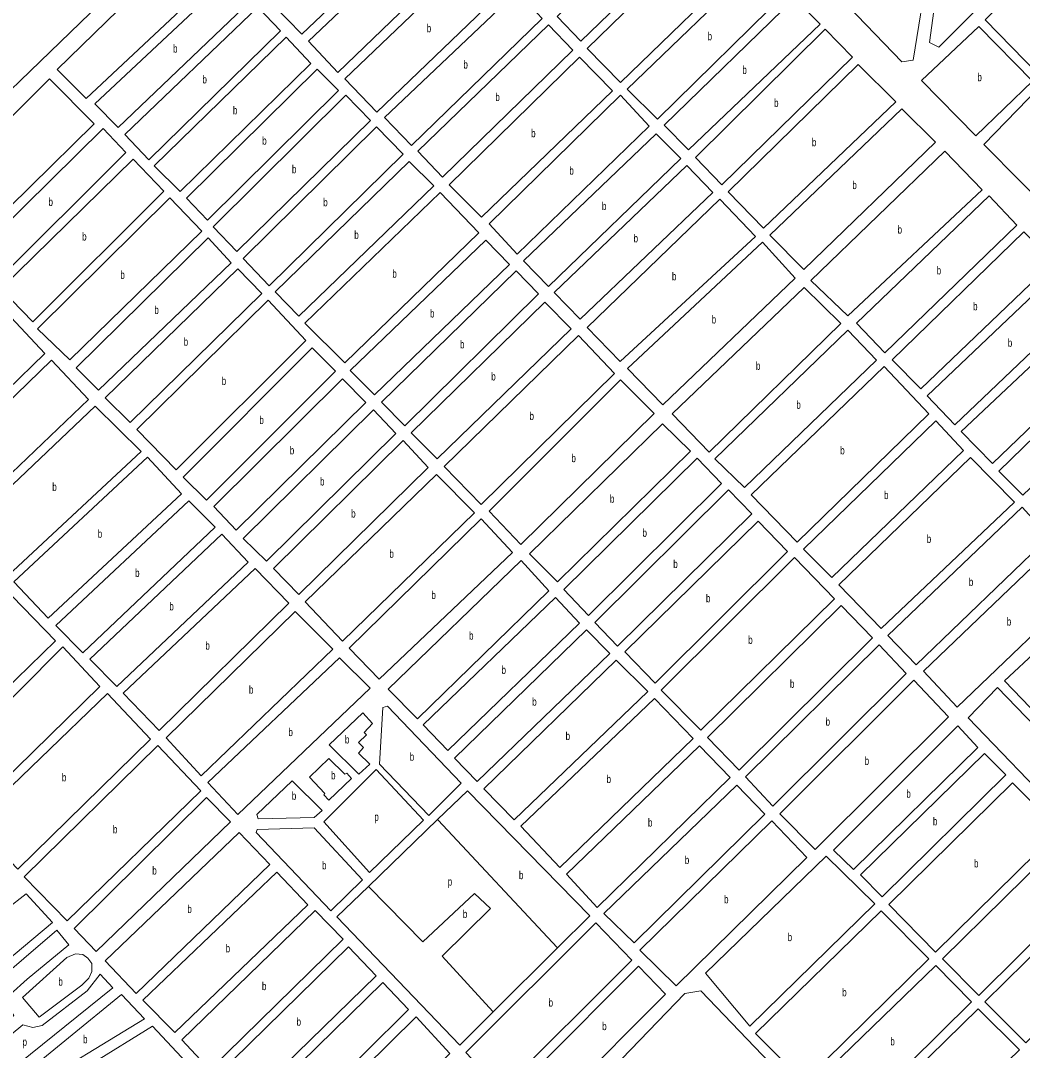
# Model space of a CAD drawing. Extents: x 639657 to 671642, y 222838 to 252123.
# Drawn here: x 654443 to 655695, y 232818 to 234105 of the extents above; entities that cross this region are included whole.
import ezdxf

# ---------------------------------------------------------------- set-up
doc = ezdxf.new("R2010")
doc.units = 0
doc.header["$LTSCALE"] = 4
doc.layers.add('1', color=7, linetype='Continuous', lineweight=13)
doc.layers.add('21', color=7, linetype='Continuous', lineweight=13)
doc.layers.add('7', color=7, linetype='Continuous')

msp = doc.modelspace()

# ---------------------------------------------------------------- linework, layer by layer
at = {"layer": '1'}
for points in [[(654985.333, 234555.363), (654904.216, 234476.948), (653967.4, 233571.338)], [(655113.929, 232946.019), (655154.02, 232985.9), (655001.21, 233142.25), (654963.91, 233106.271), (654877.315, 233022.742), (654837.96, 232984.78)], [(654837.96, 232984.78), (654991.63, 232824.36), (655033.498, 232866.009), (655113.929, 232946.019)]]:
    msp.add_lwpolyline(points, dxfattribs=at)
for points in [[(654958.84, 234244.58), (654794.3, 234088.23), (654758.15, 234124.7), (654922.5, 234281.04)], [(655276.68, 234271.54), (655113.11, 234110.06), (655142.9, 234079.52), (655307.77, 234239.08)], [(655004.79, 234200.09), (654839.27, 234040.06), (654802.64, 234079.32), (654968.23, 234236.76)], [(655151.02, 234070.17), (655315.87, 234230.81), (655357.88, 234188.19), (655192.64, 234027.75)], [(654695.14, 234167.85), (654524.42, 234007.72), (654488.24, 234043.97), (654656.78, 234207.93)], [(655053.84, 234150.05), (654887.95, 233990.45), (654847.8, 234032.23), (655013.12, 234190.53)], [(655563.59, 234183.43), (655465.93, 234154.05), (655466.01, 234135.25), (655544.25, 234053.37), (655558.21, 234055.58), (655577.07, 234171.67)], [(655693.06, 234185.01), (655593.65, 234187.84), (655578.53, 234077.68), (655590.38, 234071.81), (655694.7, 234176.95)], [(655401.47, 234142.36), (655238.69, 233981.92), (655200.74, 234019.48), (655366.43, 234179.06)], [(655717.81, 234175.43), (655648.26, 234105.88), (655714.62, 234037.92), (655786.33, 234106.41)], [(654731.08, 234130.74), (654564.54, 233971.45), (654535.52, 234001.06), (654703.69, 234158.73)], [(655094.59, 234107.63), (654931.44, 233948.86), (654897.59, 233984), (655063.25, 234141.37)], [(655410.01, 234133.24), (655442.07, 234100.58), (655277.61, 233943.58), (655247.03, 233974.55)], [(654767.48, 234092.34), (654602.92, 233930.98), (654572.88, 233962.71), (654739.19, 234122.04)], [(655102.69, 234099.79), (655133.08, 234067.99), (654970.04, 233909.17), (654939.25, 233941.69)], [(655448.1, 234094.46), (655482.46, 234059.19), (655319.18, 233899.85), (655286.18, 233933.89)], [(655636.5, 233960.81), (655568.52, 234030.37), (655640.23, 234097.79), (655707.67, 234029.3)], [(654774.71, 234084.49), (654805.4, 234051.49), (654641.88, 233891.32), (654609.55, 233923.58)], [(655141.11, 234059.39), (655182.54, 234017.13), (655018.69, 233859.18), (654978.4, 233899.9)], [(654813.18, 234044.29), (654840.04, 234017.65), (654676.17, 233855.56), (654649.8, 233882.92)], [(655489.47, 234050.32), (655536.46, 234003.71), (655371.03, 233845.77), (655327.1, 233891.01)], [(654478.76, 234032.28), (654534.4, 233976.04), (654374.8, 233819.14), (654319.07, 233873.64)], [(655717.39, 234018.06), (655715.77, 234021.28), (655646.76, 233950.11), (655831.81, 233763.38), (655855.36, 233783.88), (655869.42, 234021.87), (655766.17, 233916.2), (655790.99, 233890.52), (655776.01, 233875.42), (655742.01, 233912.35), (655781.59, 233953.32)], [(654880.19, 233980.32), (654849.08, 234011.95), (654683.45, 233847.16), (654712.81, 233816.57)], [(655228.48, 233972.94), (655192.31, 234011.8), (655028.34, 233850.99), (655063.26, 233813.29)], [(655586.17, 233953.26), (655543.95, 233994.85), (655378.96, 233836.94), (655421.82, 233794.06)], [(654574.31, 233940.27), (654546.02, 233970), (654381.22, 233807.95), (654409.94, 233776.93)], [(654920.91, 233938.09), (654887.69, 233972.35), (654720.96, 233807.74), (654753.53, 233773.7)], [(655267.69, 233932.87), (655237.05, 233963.68), (655071.41, 233804.89), (655102.48, 233772.79)], [(655644.45, 233893.35), (655597.74, 233941.83), (655430.59, 233780.28), (655476.67, 233735.89)], [(654621.46, 233892.02), (654583.53, 233931.87), (654417.87, 233769.82), (654457.74, 233728.46)], [(654959.05, 233898.45), (654928.4, 233928.83), (654760.82, 233766.16), (654790.61, 233735.58)], [(655307.98, 233890.21), (655275.19, 233924.04), (655109.55, 233765.25), (655141.91, 233731.86)], [(655015.41, 233839.85), (654967.2, 233890.05), (654797.89, 233726.74), (654847.83, 233677.41)], [(654669.04, 233842.04), (654628.96, 233883.62), (654463.73, 233719.64), (654504.04, 233680.86)], [(655361.12, 233835.27), (655316.77, 233881.8), (655150.69, 233721.52), (655192.27, 233679.08)], [(655687.95, 233849.18), (655653.24, 233885.81), (655487.61, 233727.05), (655522.75, 233689.78)], [(655733.81, 233803.49), (655696.74, 233841.2), (655532.18, 233680.94), (655567.75, 233644.75)], [(654705.68, 233802.19), (654676.97, 233833.64), (654512.18, 233671.17), (654540.04, 233643.16)], [(655053.78, 233800.21), (655024.2, 233830.59), (654854.47, 233667.51), (654884.9, 233637.35)], [(655410.83, 233782.91), (655369.91, 233828.15), (655201.06, 233670.25), (655245.2, 233624.79)], [(654744.05, 233763.84), (654714.05, 233794.65), (654548.4, 233633.47), (654579.48, 233602.67)], [(655089.99, 233763.37), (655062.13, 233792.24), (654893.69, 233628.08), (654922.84, 233598.57)], [(655777.96, 233759.32), (655743.03, 233794.66), (655575.68, 233635.91), (655610.39, 233599.94)], [(655468.06, 233726.24), (655421.98, 233771.49), (655257.21, 233613.59), (655303.49, 233565.55)], [(654399.82, 233766.64), (654351.35, 233721.85), (654425.94, 233643.02), (654472.9, 233688.89)], [(654799.34, 233705.25), (654751.98, 233755.66), (654587.84, 233593.84), (654636.92, 233543.65)], [(655130.71, 233719.86), (655097.92, 233753.25), (654930.77, 233589.74), (654963.13, 233557.21)], [(655657.54, 233551.25), (655618.11, 233591.32), (655787.6, 233750.48), (655825.1, 233712.13)], [(655184.93, 233663.84), (655139.93, 233711.45), (654971.92, 233547.52), (655018.21, 233500.13)], [(655512.63, 233680.57), (655476.63, 233718.27), (655310.35, 233557.36), (655347.43, 233521.38)], [(654836.2, 233666.7), (654807.05, 233695.99), (654645.71, 233534.39), (654674.86, 233505.53)], [(655695.46, 233512.04), (655665.46, 233541.99), (655833.03, 233704.8), (655863.89, 233672.7)], [(654527.55, 233631.59), (654481.26, 233680.48), (654319.27, 233523.59), (654364.28, 233475.78)], [(655577.99, 233613.56), (655521.85, 233672.59), (655355.78, 233512.12), (655413.22, 233453.09)], [(654874.35, 233627.49), (654844.99, 233657.43), (654684.08, 233497.55), (654711.94, 233468.26)], [(655234.43, 233614.08), (655192.64, 233656.09), (655028.5, 233491.72), (655067.72, 233450.15)], [(654593.14, 233566.54), (654535.91, 233622.98), (654372, 233467.81), (654427.09, 233411.39)], [(654911.86, 233588.93), (654883.57, 233618.66), (654720.72, 233457.71), (654749.88, 233429.28)], [(655621.05, 233567.89), (655586.77, 233604.73), (655421.14, 233444.26), (655456.72, 233409.15)], [(655279.86, 233566.68), (655245.14, 233601.16), (655078.86, 233438.52), (655113.58, 233403.63)], [(654951.93, 233546.5), (654920.64, 233580.1), (654758.66, 233420.02), (654790.6, 233387.71)], [(654643.72, 233513.55), (654601.07, 233559.21), (654434.16, 233403.64), (654477.24, 233357.98)], [(655318.65, 233526.62), (655288.22, 233558.28), (655121.51, 233393.94), (655152.58, 233361.41)], [(655684.91, 233503.26), (655629.84, 233559.06), (655465.51, 233399.89), (655518.22, 233345.39)], [(655009.8, 233489.84), (654962.65, 233537.66), (654798.31, 233378.45), (654844.82, 233329.56)], [(655356.58, 233488.48), (655327.44, 233518.64), (655160.29, 233352.58), (655188.58, 233323.08)], [(654685.73, 233471.98), (654652.94, 233504.72), (654486.46, 233349.15), (654520.32, 233314.69)], [(655694.4, 233496.82), (655728.25, 233459.98), (655561.96, 233299.96), (655526.82, 233336.58)], [(655057.59, 233440.08), (655018.16, 233482.3), (654853.17, 233320.73), (654890.89, 233281.75)], [(655401.15, 233441.53), (655364.51, 233479.22), (655198.02, 233316.18), (655235.95, 233276.76)], [(654562.77, 233272.69), (654529.11, 233306.72), (654694.09, 233463.15), (654727.1, 233428.26)], [(654486.11, 233329.7), (654404.68, 233250.62), (654284.23, 233378.12), (654364.37, 233455.28)], [(655737.04, 233450.72), (655780.54, 233406.97), (655613.39, 233246.96), (655571.4, 233291.98)], [(655103.02, 233392.48), (655068.31, 233430.17), (654902.04, 233269.26), (654938.69, 233232.43)], [(655459.87, 233382.28), (655409.95, 233433.98), (655243.23, 233267.93), (655292.95, 233217.96)], [(654615.7, 233217.56), (654570.7, 233264.51), (654735.89, 233420.07), (654777.89, 233376.78)], [(655111.38, 233384.08), (654945.76, 233224.89), (654976.62, 233192.8), (655141.38, 233351.99)], [(655301.1, 233209.13), (655340.96, 233168.21), (655507.45, 233333.38), (655468.23, 233373.88)], [(654624.49, 233208.52), (654668.43, 233161.14), (654832.97, 233319.49), (654785.82, 233366.45)], [(655150.17, 233343.59), (654984.98, 233183.11), (655013.27, 233153.82), (655179.32, 233313.86)], [(654541.63, 233272.83), (654495.34, 233322.37), (654329.66, 233155.62), (654374.68, 233109.53)], [(655348.67, 233159.83), (655515.61, 233324.59), (655549.47, 233288.83), (655382.95, 233123)], [(654676.79, 233152.75), (654714.29, 233112.69), (654879.48, 233270.6), (654841.33, 233308.73)], [(655714.35, 233318.86), (655672.35, 233279.67), (655790.42, 233157.3), (655831.99, 233196.06)], [(655021.62, 233144.99), (655059.56, 233106.23), (655226.47, 233266.47), (655187.25, 233305.46)], [(655391.74, 233113.74), (655559.33, 233280.42), (655602.62, 233234.75), (655435.67, 233069.15)], [(655663.73, 233271.31), (655626.89, 233233.39), (655743.47, 233112.75), (655782.24, 233148.94)], [(654605.08, 233206.93), (654551.28, 233264), (654383.47, 233102.42), (654438.99, 233044.27)], [(655067.92, 233098.04), (655116.57, 233046.36), (655283.48, 233207.89), (655234.83, 233257.64)], [(654895.54, 233246.5), (654901.13, 233248.21), (654993.28, 233151.94), (654952.79, 233111.66), (654891.28, 233175.83)], [(654865.25, 233163.01), (654828.17, 233199.84), (654870.59, 233239.91), (654882.59, 233226.56), (654872.25, 233215.41), (654875.04, 233212.18), (654864.92, 233202.54), (654871.35, 233196.51), (654864.88, 233189.44), (654879.25, 233175.44)], [(655483.53, 233043.88), (655458.88, 233068.22), (655614.19, 233223.54), (655639.26, 233196.62)], [(654614.16, 233198.87), (654447.23, 233034.94), (654500.82, 232979.6), (654667.95, 233142.24)], [(655124.92, 233037.96), (655163.28, 232996.62), (655329.76, 233159), (655291.4, 233198.63)], [(654827.7, 233182.66), (654803.57, 233159.52), (654822.86, 233139.06), (654821.57, 233137.13), (654828, 233130.67), (654856.43, 233157.88), (654850.43, 233164.34), (654848.06, 233163.05)], [(655519.54, 233009.62), (655492.32, 233037.41), (655647.62, 233188.86), (655673.98, 233162.14)], [(654821.757, 233103.646), (654878.787, 233040.134), (654946.231, 233105.823), (654886.88, 233168.813)], [(654739.63, 233107.26), (654737.93, 233112.64), (654782.08, 233154.84), (654819.59, 233117.58), (654809.47, 233108.8)], [(655171.82, 232989.1), (655209.77, 232952.26), (655373.04, 233112.93), (655337.9, 233149.34)], [(655586.18, 232940.69), (655527.89, 233000.15), (655682.34, 233152.45), (655733.34, 233101.18), (655737.83, 233089.99)], [(654537.04, 232941.49), (654705.03, 233103.48), (654674.81, 233133.84), (654509.61, 232970.34)], [(655216.83, 232943), (655262.06, 232898.41), (655425.55, 233058.86), (655381.83, 233104.96)], [(654754.1, 233050.08), (654715.95, 233090.13), (654548.4, 232929.86), (654586.98, 232888.96)], [(654737.01, 233090.08), (654738.31, 233094.16), (654809.44, 233095.91), (654870.08, 233031.1), (654830.46, 232992.32)], [(655594.97, 232932.29), (655748.98, 233083.94), (655792.91, 233037.85), (655640.41, 232886.62)], [(655298.84, 232914.42), (655354.33, 232848.11), (655510.27, 233001.06), (655449.62, 233060.73)], [(654595.34, 232880.56), (654762.89, 233040.82), (654801.68, 232999.7), (654635.21, 232840.08)], [(655699.13, 232827.17), (655852.27, 232975.16), (655800.41, 233028.59), (655647.69, 232878.65)], [(654326.29, 232917.58), (654360.57, 232875.6), (654482.45, 232977.56), (654449.44, 233013.74)], [(654810.91, 232992.8), (654644, 232831.25), (654679.15, 232793.58), (654845.63, 232957.05)], [(655421.84, 232778.75), (655361.4, 232839.07), (655518.2, 232992.23), (655577.78, 232932.34)], [(655206.49, 232930.57), (655161.48, 232977.09), (654999.06, 232815.12), (655043.64, 232768.18)], [(654503.039, 232949.93), (654487.975, 232968.302), (654366.841, 232864.32), (654394.397, 232829.851), (654434.01, 232861.448), (654425.398, 232875.236), (654429.417, 232887.874), (654450.658, 232906.832)], [(654687.63, 232785.64), (654721.92, 232750.32), (654887.13, 232911.01), (654852.41, 232947.19)], [(654519, 232899.49), (654465.83, 232859.23), (654445.04, 232883.78), (654500.39, 232934.12), (654511.15, 232938.39), (654520.39, 232937.51), (654526.82, 232933.2), (654531.53, 232926.31), (654531.51, 232916.64), (654527.84, 232908.28)], [(655248.71, 232888.14), (655214.85, 232923.03), (655089.7, 232797.27), (655123.99, 232763.24)], [(655475.2, 232724.26), (655428.91, 232771.22), (655586.57, 232923.94), (655631.15, 232878.7)], [(654469.59, 232849.061), (654525.864, 232892.47), (654541.939, 232913.151), (654558.013, 232895.917), (654424.823, 232789.062), (654403.583, 232815.489), (654445.491, 232849.958), (654458.121, 232846.511)], [(654731.14, 232741.92), (654763.93, 232706.61), (654927.43, 232869.02), (654895.28, 232902.61)], [(654436.41, 232779.39), (654447.12, 232765.83), (654597.33, 232857.4), (654568.61, 232887.77)], [(655379.35, 232802.07), (655292.77, 232892.31), (655272.78, 232889.15), (655137.28, 232748.38), (655218.67, 232642.7)], [(655589.93, 232720.08), (655538.49, 232770.48), (655639.51, 232869.87), (655691.37, 232818.38)], [(654772.72, 232697.78), (654817.31, 232652.77), (654979.08, 232814.1), (654937.07, 232859.75)], [(654456.76, 232754.85), (654501.11, 232699.75), (654655.64, 232796.46), (654607.41, 232848.14)]]:
    msp.add_lwpolyline(points, close=True, dxfattribs=at)
at = {"layer": '21'}
for points in [[(654963.91, 233106.271), (654964.378, 233105.771), (655113.461, 232946.519), (655113.929, 232946.019)], [(654877.315, 233022.742), (654877.808, 233022.242), (654945.331, 232953.748), (655010.077, 233014.038), (655029.86, 232995.141), (654969.611, 232935.751), (655033.04, 232866.509), (655033.498, 232866.009)]]:
    msp.add_lwpolyline(points, dxfattribs=at)

# ---------------------------------------------------------------- texts
at = {"layer": '7', "width": 0.75}
for s, p in [('b', (654950.288, 234090.49)), ('b', (655301.392, 234080.49)), ('b', (654633.128, 234065.09)), ('b', (654996.137, 234045.115)), ('b', (655344.781, 234038.41)), ('b', (654669.91, 234026.51)), ('b', (655638.618, 234029.3)), ('b', (655036.022, 234004.48)), ('b', (655384.434, 233997.155)), ('b', (654708.03, 233987.905)), ('b', (655080.759, 233959.285)), ('b', (654744.605, 233949.925)), ('b', (655431.693, 233948.045)), ('b', (654781.779, 233914.26)), ('b', (655128.541, 233912.545)), ('b', (655482.258, 233894.455)), ('b', (654477.465, 233873.465)), ('b', (654820.874, 233873.025)), ('b', (655169.236, 233868.235)), ('b', (655538.795, 233838.86)), ('b', (654519.552, 233830.165)), ('b', (654859.699, 233832.205)), ('b', (655208.82, 233827.95)), ('b', (655587.658, 233787.795)), ('b', (654567.315, 233782.24)), ('b', (654907.244, 233783.73)), ('b', (655256.794, 233780.44)), ('b', (654609.804, 233738.4)), ('b', (655633.192, 233742.975)), ('b', (654954.366, 233733.97)), ('b', (655306.444, 233726.47)), ('b', (654646.446, 233698.66)), ('b', (655676.574, 233697.3)), ('b', (654991.913, 233695.405)), ('b', (655361.738, 233668.52)), ('b', (654693.959, 233649.655)), ('b', (655030.919, 233655.23)), ('b', (655412.246, 233619.825)), ('b', (655078.726, 233605.79)), ('b', (654741.082, 233600.76)), ('b', (654779.105, 233562.845)), ('b', (655467.09, 233562.84)), ('b', (655131.125, 233553.12)), ('b', (654482.237, 233517.185)), ('b', (654816.857, 233523.97)), ('b', (655521.895, 233506.94)), ('b', (655179.233, 233502.395)), ('b', (654855.818, 233483.905)), ('b', (654539.016, 233458.595)), ('b', (655219.946, 233459.845)), ('b', (655575.283, 233452.225)), ('b', (654903.584, 233433.61)), ('b', (655258.458, 233420.86)), ('b', (654585.751, 233409.705)), ('b', (655627.854, 233398.39)), ('b', (654956.114, 233382.025)), ('b', (655299.291, 233377.99)), ('b', (654628.509, 233367.92)), ('b', (655675.274, 233348.84)), ('b', (655003.175, 233331.3)), ('b', (655352.087, 233325.97)), ('b', (654673.605, 233318.815)), ('b', (655043.742, 233288.44)), ('b', (655404.263, 233271.045)), ('b', (654728.026, 233263.795)), ('b', (655082.109, 233248.705)), ('b', (655448.823, 233223.795)), ('b', (654777.38, 233210.71)), ('b', (654847.978, 233201.46)), ('b', (655123.877, 233205.845)), ('b', (654929.005, 233179.935)), ('b', (655497.642, 233174.785)), ('b', (654830.711, 233156.665)), ('b', (654494.175, 233154.135)), ('b', (655175.04, 233152)), ('b', (654781.61, 233131.05)), ('b', (655549.742, 233133.71)), ('p', (654884.785, 233104.786)), ('b', (655226.789, 233097.625)), ('b', (655583.005, 233099.24)), ('b', (654558, 233089.235)), ('b', (654819.425, 233044.115)), ('b', (655272.837, 233050.8)), ('b', (655634.346, 233046.57)), ('b', (654607.206, 233037.665)), ('b', (655065.534, 233031.898)), ('p', (654976.508, 233023.799)), ('b', (655321.954, 233001.685)), ('b', (654651.053, 232989.545)), ('b', (654995.392, 232983.305)), ('b', (655401.39, 232954.42)), ('b', (654698.921, 232940.45)), ('b', (654489.834, 232898.81)), ('b', (654744.295, 232893.19)), ('b', (655469.568, 232885.49)), ('b', (655102.563, 232872.635)), ('b', (654787.565, 232848.755)), ('b', (655169.556, 232843.135)), ('p', (654445.055, 232823.552)), ('b', (654520.687, 232826.8)), ('b', (655529.758, 232824.1))]:
    msp.add_text(s, height=10, dxfattribs=at).set_placement(p)

doc.saveas('drawing.dxf')
